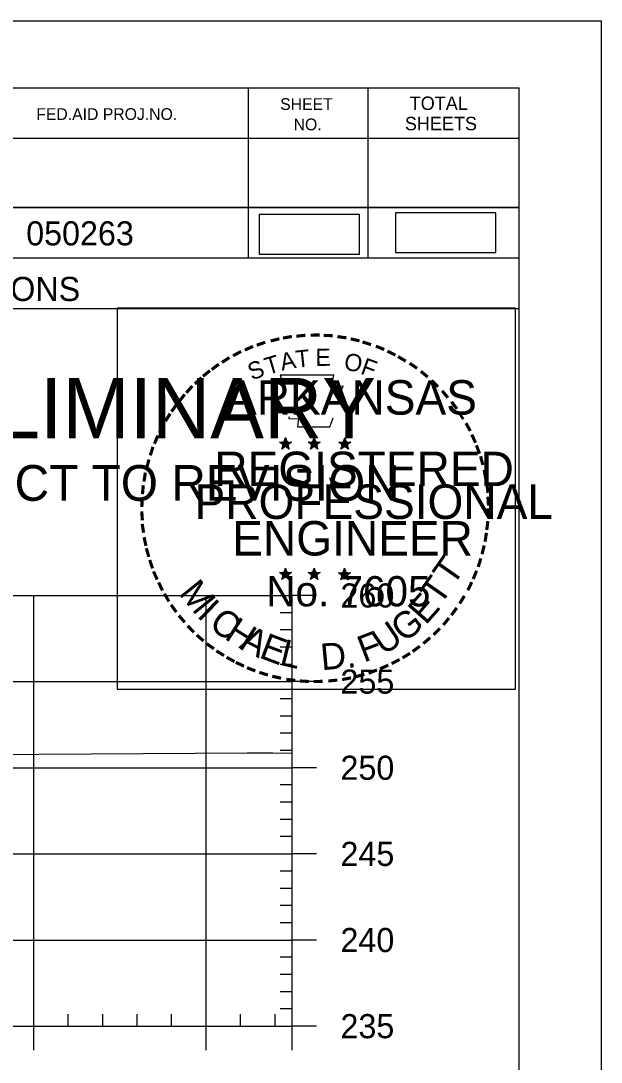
# Model space of a CAD drawing. Extents: x 1365647 to 1367999, y 387113 to 400173.
# Drawn here: x 1366023.3 to 1366057, y 390085.7 to 390146.1 of the extents above; entities that cross this region are included whole.
import ezdxf

# ---------------------------------------------------------------- set-up
doc = ezdxf.new("R2010")
doc.units = 0
for name, color, linetype in [('R_Axis', 7, 'Continuous'), ('R_Axis Annot', 7, 'Continuous'), ('R_Border', 7, 'Continuous'), ('R_Border PE', 7, 'Continuous'), ('R_Border Prem', 7, 'Continuous'), ('R_Detour', 7, 'Continuous'), ('R_Exist Surface', 7, 'Continuous'), ('R_Grid', 7, 'Continuous'), ('R_No Plot', 7, 'Continuous')]:
    doc.layers.add(name, color=color, linetype=linetype)

msp = doc.modelspace()

# ---------------------------------------------------------------- linework, layer by layer
at = {"layer": 'R_Axis'}
for p, q in [((1366039.095, 390087.773), (1366039.095, 390112.773)), ((1366040.495, 390112.773), (1366039.095, 390112.773)), ((1366039.095, 390111.773), (1366038.395, 390111.773)), ((1366039.095, 390110.773), (1366038.395, 390110.773)), ((1366039.095, 390109.773), (1366038.395, 390109.773)), ((1366039.095, 390108.773), (1366038.395, 390108.773)), ((1366040.495, 390107.773), (1366039.095, 390107.773)), ((1366039.095, 390106.773), (1366038.395, 390106.773)), ((1366039.095, 390105.773), (1366038.395, 390105.773)), ((1366039.095, 390104.773), (1366038.395, 390104.773)), ((1366039.095, 390103.773), (1366038.395, 390103.773)), ((1366040.495, 390102.773), (1366039.095, 390102.773)), ((1366039.095, 390101.773), (1366038.395, 390101.773)), ((1366039.095, 390100.773), (1366038.395, 390100.773)), ((1366039.095, 390099.773), (1366038.395, 390099.773)), ((1366039.095, 390098.773), (1366038.395, 390098.773)), ((1366040.495, 390097.773), (1366039.095, 390097.773)), ((1366039.095, 390096.773), (1366038.395, 390096.773)), ((1366039.095, 390095.773), (1366038.395, 390095.773)), ((1366039.095, 390094.773), (1366038.395, 390094.773)), ((1366039.095, 390093.773), (1366038.395, 390093.773)), ((1366040.495, 390092.773), (1366039.095, 390092.773)), ((1366039.095, 390091.773), (1366038.395, 390091.773)), ((1366039.095, 390090.773), (1366038.395, 390090.773)), ((1366039.095, 390089.773), (1366038.395, 390089.773)), ((1366026.095, 390087.773), (1366026.095, 390088.473)), ((1366028.095, 390087.773), (1366028.095, 390088.473)), ((1366030.095, 390087.773), (1366030.095, 390088.473)), ((1366032.095, 390087.773), (1366032.095, 390088.473)), ((1366036.095, 390087.773), (1366036.095, 390088.473)), ((1366038.095, 390087.773), (1366038.095, 390088.473)), ((1366039.095, 390088.773), (1366038.395, 390088.773)), ((1365749.095, 390087.773), (1366039.095, 390087.773)), ((1366024.095, 390086.373), (1366024.095, 390087.773)), ((1366034.095, 390086.373), (1366034.095, 390087.773)), ((1366039.095, 390086.373), (1366039.095, 390087.773)), ((1366040.495, 390087.773), (1366039.095, 390087.773))]:
    msp.add_line(p, q, dxfattribs=at)
at = {"layer": 'R_Border'}
for p, q in [((1365736.095, 390142.233), (1366052.275, 390142.233)), ((1366036.535, 390142.233), (1366036.535, 390132.353)), ((1366043.475, 390142.233), (1366043.475, 390132.353)), ((1366052.275, 389936.773), (1366052.275, 390142.233)), ((1366052.275, 390139.293), (1366009.175, 390139.293)), ((1366052.275, 390139.313), (1366052.275, 390139.313)), ((1366052.275, 390135.293), (1366009.175, 390135.293)), ((1366012.135, 390135.293), (1366052.275, 390135.293)), ((1366052.275, 390132.353), (1365970.015, 390132.353)), ((1366009.175, 390129.433), (1366052.275, 390129.433))]:
    msp.add_line(p, q, dxfattribs=at)
at = {"layer": 'R_Border PE'}
for p, q in [((1366038.356, 390121.679), (1366038.705, 390121.568)), ((1366038.356, 390121.679), (1366038.609, 390121.634)), ((1366038.356, 390121.679), (1366038.593, 390121.557)), ((1366038.489, 390121.271), (1366038.705, 390121.568)), ((1366038.705, 390121.933), (1366038.664, 390121.681)), ((1366038.705, 390121.568), (1366038.705, 390121.933)), ((1366038.705, 390121.933), (1366038.754, 390121.683)), ((1366039.052, 390121.679), (1366038.705, 390121.568)), ((1366038.918, 390121.271), (1366038.705, 390121.568)), ((1366039.052, 390121.679), (1366038.766, 390121.63)), ((1366038.918, 390121.271), (1366038.781, 390121.562)), ((1366039.052, 390121.679), (1366038.848, 390121.577)), ((1366040.026, 390121.679), (1366040.375, 390121.568)), ((1366040.026, 390121.679), (1366040.279, 390121.634)), ((1366040.026, 390121.679), (1366040.263, 390121.557)), ((1366040.159, 390121.271), (1366040.375, 390121.568)), ((1366040.375, 390121.933), (1366040.334, 390121.681)), ((1366040.375, 390121.568), (1366040.375, 390121.933)), ((1366040.375, 390121.933), (1366040.424, 390121.683)), ((1366040.722, 390121.679), (1366040.375, 390121.568)), ((1366040.588, 390121.271), (1366040.375, 390121.568)), ((1366040.722, 390121.679), (1366040.436, 390121.63)), ((1366040.588, 390121.271), (1366040.451, 390121.562)), ((1366040.722, 390121.679), (1366040.518, 390121.577)), ((1366041.79, 390121.667), (1366042.139, 390121.556)), ((1366041.79, 390121.667), (1366042.043, 390121.622)), ((1366041.79, 390121.667), (1366042.027, 390121.545)), ((1366041.923, 390121.259), (1366042.139, 390121.556)), ((1366042.139, 390121.921), (1366042.098, 390121.669)), ((1366042.139, 390121.556), (1366042.139, 390121.921)), ((1366042.139, 390121.921), (1366042.188, 390121.671)), ((1366042.486, 390121.667), (1366042.139, 390121.556)), ((1366042.352, 390121.259), (1366042.139, 390121.556)), ((1366042.486, 390121.667), (1366042.2, 390121.618)), ((1366042.352, 390121.259), (1366042.215, 390121.55)), ((1366042.486, 390121.667), (1366042.282, 390121.565)), ((1366038.489, 390121.271), (1366038.615, 390121.515)), ((1366038.489, 390121.271), (1366038.703, 390121.488)), ((1366038.918, 390121.271), (1366038.703, 390121.485)), ((1366040.159, 390121.271), (1366040.285, 390121.515)), ((1366040.159, 390121.271), (1366040.373, 390121.488)), ((1366040.588, 390121.271), (1366040.373, 390121.485)), ((1366041.923, 390121.259), (1366042.049, 390121.503)), ((1366041.923, 390121.259), (1366042.137, 390121.476)), ((1366042.352, 390121.259), (1366042.137, 390121.473)), ((1366038.701, 390114.36), (1366038.66, 390114.108)), ((1366038.701, 390113.995), (1366038.701, 390114.36)), ((1366038.701, 390114.36), (1366038.75, 390114.11)), ((1366040.37, 390114.36), (1366040.329, 390114.108)), ((1366040.37, 390113.995), (1366040.37, 390114.36)), ((1366040.37, 390114.36), (1366040.419, 390114.11)), ((1366042.137, 390114.35), (1366042.096, 390114.098)), ((1366042.137, 390113.985), (1366042.137, 390114.35)), ((1366042.137, 390114.35), (1366042.186, 390114.1)), ((1366038.352, 390114.106), (1366038.701, 390113.995)), ((1366038.352, 390114.106), (1366038.605, 390114.061)), ((1366038.352, 390114.106), (1366038.589, 390113.984)), ((1366038.485, 390113.698), (1366038.701, 390113.995)), ((1366038.485, 390113.698), (1366038.611, 390113.942)), ((1366038.485, 390113.698), (1366038.699, 390113.915)), ((1366038.914, 390113.698), (1366038.699, 390113.912)), ((1366039.048, 390114.106), (1366038.701, 390113.995)), ((1366038.914, 390113.698), (1366038.701, 390113.995)), ((1366039.048, 390114.106), (1366038.762, 390114.057)), ((1366038.914, 390113.698), (1366038.777, 390113.989)), ((1366039.048, 390114.106), (1366038.844, 390114.004)), ((1366040.021, 390114.106), (1366040.37, 390113.995)), ((1366040.021, 390114.106), (1366040.274, 390114.061)), ((1366040.021, 390114.106), (1366040.258, 390113.984)), ((1366040.154, 390113.698), (1366040.37, 390113.995)), ((1366040.154, 390113.698), (1366040.28, 390113.942)), ((1366040.154, 390113.698), (1366040.368, 390113.915)), ((1366040.583, 390113.698), (1366040.368, 390113.912)), ((1366040.717, 390114.106), (1366040.37, 390113.995)), ((1366040.583, 390113.698), (1366040.37, 390113.995)), ((1366040.717, 390114.106), (1366040.431, 390114.057)), ((1366040.583, 390113.698), (1366040.446, 390113.989)), ((1366040.717, 390114.106), (1366040.513, 390114.004)), ((1366041.788, 390114.096), (1366042.137, 390113.985)), ((1366041.788, 390114.096), (1366042.041, 390114.051)), ((1366041.788, 390114.096), (1366042.025, 390113.974)), ((1366041.921, 390113.688), (1366042.137, 390113.985)), ((1366041.921, 390113.688), (1366042.047, 390113.932)), ((1366041.921, 390113.688), (1366042.135, 390113.905)), ((1366042.35, 390113.688), (1366042.135, 390113.902)), ((1366042.484, 390114.096), (1366042.137, 390113.985)), ((1366042.35, 390113.688), (1366042.137, 390113.985)), ((1366042.484, 390114.096), (1366042.198, 390114.047)), ((1366042.35, 390113.688), (1366042.213, 390113.979)), ((1366042.484, 390114.096), (1366042.28, 390113.994))]:
    msp.add_line(p, q, dxfattribs=at)
for points in [[(1366038.397, 390125.557), (1366038.666, 390124.73)], [(1366041.908, 390124.635), (1366042.05, 390124.919), (1366041.365, 390124.895), (1366041.513, 390125.557), (1366038.397, 390125.557)], [(1366038.889, 390123.134), (1366038.889, 390123.047), (1366039.452, 390123.028), (1366039.398, 390122.555), (1366041.268, 390122.555), (1366041.469, 390123.091)], [(1366038.705, 390121.933), (1366038.918, 390121.271), (1366038.356, 390121.679), (1366039.052, 390121.679), (1366038.489, 390121.271), (1366038.705, 390121.933)], [(1366040.375, 390121.933), (1366040.588, 390121.271), (1366040.026, 390121.679), (1366040.722, 390121.679), (1366040.159, 390121.271), (1366040.375, 390121.933)], [(1366042.139, 390121.921), (1366042.352, 390121.259), (1366041.79, 390121.667), (1366042.486, 390121.667), (1366041.923, 390121.259), (1366042.139, 390121.921)], [(1366038.701, 390114.36), (1366038.914, 390113.698), (1366038.352, 390114.106), (1366039.048, 390114.106), (1366038.485, 390113.698), (1366038.701, 390114.36)], [(1366040.37, 390114.36), (1366040.583, 390113.698), (1366040.021, 390114.106), (1366040.717, 390114.106), (1366040.154, 390113.698), (1366040.37, 390114.36)], [(1366042.137, 390114.35), (1366042.35, 390113.688), (1366041.788, 390114.096), (1366042.484, 390114.096), (1366041.921, 390113.688), (1366042.137, 390114.35)]]:
    msp.add_lwpolyline(points, dxfattribs=at)
for centre, radius in [((1366038.704, 390121.568), 0.172), ((1366038.704, 390121.568), 0.145), ((1366038.704, 390121.568), 0.116), ((1366038.704, 390121.568), 0.0991), ((1366038.704, 390121.568), 0.0747), ((1366038.704, 390121.568), 0.0495), ((1366038.704, 390121.568), 0.0296), ((1366040.374, 390121.568), 0.172), ((1366040.374, 390121.568), 0.145), ((1366040.374, 390121.568), 0.116), ((1366040.374, 390121.568), 0.0991), ((1366040.374, 390121.568), 0.0747), ((1366040.374, 390121.568), 0.0495), ((1366040.374, 390121.568), 0.0296), ((1366042.138, 390121.556), 0.172), ((1366042.138, 390121.556), 0.145), ((1366042.138, 390121.556), 0.116), ((1366042.138, 390121.556), 0.0991), ((1366042.138, 390121.556), 0.0747), ((1366042.138, 390121.556), 0.0495), ((1366042.138, 390121.556), 0.0296), ((1366038.7, 390113.995), 0.172), ((1366038.7, 390113.995), 0.145), ((1366038.7, 390113.995), 0.116), ((1366038.7, 390113.995), 0.0991), ((1366038.7, 390113.995), 0.0747), ((1366038.7, 390113.995), 0.0495), ((1366038.7, 390113.995), 0.0296), ((1366040.369, 390113.995), 0.172), ((1366040.369, 390113.995), 0.145), ((1366040.369, 390113.995), 0.116), ((1366040.369, 390113.995), 0.0991), ((1366040.369, 390113.995), 0.0747), ((1366040.369, 390113.995), 0.0495), ((1366040.369, 390113.995), 0.0296), ((1366042.136, 390113.985), 0.172), ((1366042.136, 390113.985), 0.145), ((1366042.136, 390113.985), 0.116), ((1366042.136, 390113.985), 0.0991), ((1366042.136, 390113.985), 0.0747), ((1366042.136, 390113.985), 0.0495), ((1366042.136, 390113.985), 0.0296)]:
    msp.add_circle(centre, radius, dxfattribs=at)
at = {"layer": 'R_Detour'}
for points in [[(1366037.165, 390132.582), (1366042.998, 390132.582), (1366042.998, 390134.893), (1366037.165, 390134.893)], [(1366045.079, 390132.68), (1366050.912, 390132.68), (1366050.912, 390134.99), (1366045.079, 390134.99)]]:
    msp.add_lwpolyline(points, close=True, dxfattribs=at)
at = {"layer": 'R_Exist Surface'}
msp.add_lwpolyline([(1365937.539, 390102.068), (1365944.659, 390102.146), (1365944.816, 390102.147), (1365944.836, 390102.146), (1365946.254, 390102.03), (1365948.701, 390102.235), (1365949.016, 390102.27), (1365949.962, 390102.422), (1365951.584, 390102.672), (1365952.429, 390102.928), (1365953.885, 390103.143), (1365955.803, 390103.19), (1365955.966, 390103.226), (1365956.711, 390103.192), (1365964.55, 390103.059), (1365987.665, 390103.451), (1365988.543, 390103.467), (1365990.142, 390103.471), (1366015.303, 390103.503), (1366036.474, 390103.634), (1366037.644, 390103.641), (1366037.968, 390103.637), (1366039.095, 390103.622)], dxfattribs=at)
at = {"layer": 'R_Grid'}
for p, q in [((1365749.095, 390112.773), (1366039.095, 390112.773)), ((1366024.095, 390087.773), (1366024.095, 390112.773)), ((1366034.095, 390087.773), (1366034.095, 390112.773)), ((1366039.095, 390087.773), (1366039.095, 390112.773)), ((1365749.095, 390107.773), (1366039.095, 390107.773)), ((1365749.095, 390102.773), (1366039.095, 390102.773)), ((1365749.095, 390097.773), (1366039.095, 390097.773)), ((1365749.095, 390092.773), (1366039.095, 390092.773)), ((1365749.095, 390087.773), (1366039.095, 390087.773))]:
    msp.add_line(p, q, dxfattribs=at)
at = {"layer": 'R_No Plot'}
msp.add_line((1365723.694, 390146.127), (1366057.027, 390146.127), dxfattribs=at)
for points in [[(1365723.687, 390146.127), (1366057.027, 390146.127), (1366057.027, 389932.79), (1365723.687, 389932.79)], [(1366028.946, 390129.465), (1366052.044, 390129.465), (1366052.044, 390107.315), (1366028.946, 390107.315)]]:
    msp.add_lwpolyline(points, close=True, dxfattribs=at)

# ---------------------------------------------------------------- texts
at = {"layer": 'R_Axis Annot'}
for s, p in [('260', (1366041.895, 390112.073)), ('255', (1366041.895, 390107.073)), ('250', (1366041.895, 390102.073)), ('245', (1366041.895, 390097.073)), ('240', (1366041.895, 390092.073)), ('235', (1366041.895, 390087.073))]:
    msp.add_text(s, height=1.4, dxfattribs=at).set_placement(p)
at = {"layer": 'R_Border'}
for s, height, p in [('SHEET', 0.684, (1366038.395, 390140.953)), ('TOTAL', 0.7819, (1366045.915, 390140.953)), ('FED.AID PROJ.NO.', 0.684, (1366024.235, 390140.373)), ('NO.', 0.684, (1366039.175, 390139.773)), ('SHEETS', 0.7819, (1366045.635, 390139.773)), ('050263', 1.4, (1366023.651, 390133.092)), ('CROSS SECTIONS', 1.4, (1366010.038, 390129.863))]:
    msp.add_text(s, height=height, rotation=360, dxfattribs=at).set_placement(p)
at = {"layer": 'R_Border PE'}
for s, height, rotation, p in [('-', 1.6, 13.63015, (1366037.895, 390126.925)), ('-', 1.6, 10.21935, (1366038.573, 390127.087)), ('-', 1.6, 5.89682, (1366039.302, 390127.197)), ('-', 1.6, 0.18623, (1366040.074, 390127.269)), ('-', 1.6, 357.74304, (1366040.797, 390127.256)), ('-', 1.6, 352.16172, (1366041.541, 390127.2)), ('-', 1.6, 347.20489, (1366042.26, 390127.086)), ('-', 1.6, 28.79182, (1366035.878, 390126.098)), ('-', 1.6, 24.30721, (1366036.511, 390126.415)), ('-', 1.6, 19.17608, (1366037.145, 390126.684)), ('T', 1, 6.02276, (1366039.341, 390125.983)), ('E', 1, 0.83234, (1366040.446, 390126.093)), ('-', 1.6, 342.3362, (1366042.895, 390126.931)), ('-', 1.6, 337.85509, (1366043.63, 390126.708)), ('-', 1.6, 334.12109, (1366044.261, 390126.437)), ('-', 1.6, 34.06357, (1366035.281, 390125.728)), ('S', 1, 21.59401, (1366036.752, 390125.235)), ('T', 1, 16.4036, (1366037.666, 390125.566)), ('A', 1, 11.21318, (1366038.492, 390125.817)), ('O', 1, 350.4515, (1366042.05, 390125.883)), ('F', 1, 340.07066, (1366043.004, 390125.655)), ('-', 1.6, 329.64089, (1366044.84, 390126.154)), ('-', 1.6, 38.95066, (1366034.227, 390124.955)), ('-', 1.6, 36.23174, (1366034.703, 390125.333)), ('-', 1.6, 325.86266, (1366045.483, 390125.793)), ('-', 1.6, 320.52971, (1366046.093, 390125.367)), ('-', 1.6, 42.96224, (1366033.794, 390124.538)), ('ARKANSAS', 2, 360, (1366035.25, 390123.269)), ('-', 1.6, 315.57859, (1366046.692, 390124.879)), ('-', 1.6, 48.42305, (1366033.346, 390124.06)), ('-', 1.6, 309.87973, (1366047.261, 390124.329)), ('-', 1.6, 50.61417, (1366032.943, 390123.574)), ('-', 1.6, 306.65218, (1366047.786, 390123.727)), ('-', 1.6, 58.07063, (1366032.205, 390122.48)), ('-', 1.6, 54.23247, (1366032.53, 390123.007)), ('-', 1.4, 303.67529, (1366048.272, 390123.159)), ('-', 1.6, 299.66835, (1366048.591, 390122.552)), ('-', 1.6, 62.87135, (1366031.892, 390121.866)), ('-', 1.6, 294.66279, (1366048.915, 390121.94)), ('-', 1.6, 67.77427, (1366031.633, 390121.255)), ('DWB', 0.01, 360, (1366038.691, 390121.563)), ('DWB', 0.01, 360, (1366040.361, 390121.563)), ('DWB', 0.01, 360, (1366042.125, 390121.551)), ('-', 1.6, 72.39447, (1366031.414, 390120.625)), ('REGISTERED', 2, 360, (1366034.572, 390119.12)), ('-', 1.6, 290.57283, (1366049.172, 390121.363)), ('-', 1.6, 75.46096, (1366031.217, 390119.911)), ('-', 1.6, 285.12326, (1366049.406, 390120.783)), ('-', 1.6, 81.20126, (1366031.085, 390119.198)), ('-', 1.6, 280.54934, (1366049.606, 390120.041)), ('-', 1.6, 85.18634, (1366031.009, 390118.507)), ('PROFESSIONAL', 2, 360, (1366033.424, 390117.216)), ('-', 1.6, 276.59616, (1366049.768, 390119.273)), ('-', 1.6, 89.06224, (1366030.984, 390117.806)), ('-', 1.6, 274.33011, (1366049.828, 390118.551)), ('-', 1.6, 94.19588, (1366031.019, 390117.081)), ('-', 1.6, 269.94067, (1366049.862, 390117.919)), ('-', 1.6, 98.94793, (1366031.091, 390116.414)), ('ENGINEER', 2, 360, (1366035.611, 390115.091)), ('-', 1.6, 263.5172, (1366049.843, 390117.253)), ('-', 1.6, 101.71495, (1366031.226, 390115.681)), ('-', 1.6, 260.99529, (1366049.772, 390116.599)), ('-', 1.6, 105.45785, (1366031.388, 390115.086)), ('-', 1.6, 255.7626, (1366049.662, 390115.921)), ('T', 1.54, 55.05496, (1366048.42, 390113.26)), ('-', 1.6, 252.86809, (1366049.481, 390115.201)), ('-', 1.6, 109.08742, (1366031.603, 390114.455)), ('-', 1.6, 114.06432, (1366031.857, 390113.859)), ('M', 1.54, 308.91747, (1366032.472, 390112.886)), ('No. 7605', 1.757, 360, (1366037.585, 390112.14)), ('DWB', 0.01, 360, (1366038.686, 390113.991)), ('DWB', 0.01, 360, (1366040.355, 390113.989)), ('DWB', 0.01, 360, (1366042.122, 390113.98)), ('T', 1.54, 55.05496, (1366047.689, 390112.14)), ('-', 1.6, 247.88866, (1366049.258, 390114.528)), ('-', 1.6, 115.72885, (1366032.162, 390113.241)), ('-', 1.6, 244.61971, (1366048.996, 390113.899)), ('-', 1.6, 120.44712, (1366032.519, 390112.655)), ('I', 1.54, 316.46364, (1366033.514, 390111.566)), ('E', 1.54, 48.73133, (1366046.843, 390111.013)), ('-', 1.6, 239.07125, (1366048.602, 390113.147)), ('-', 1.6, 125.89344, (1366032.922, 390112.094)), ('C', 1.54, 324.01974, (1366034.187, 390110.943)), ('G', 1.54, 38.21734, (1366045.59, 390109.993)), ('-', 1.6, 233.84524, (1366048.2, 390112.494)), ('-', 1.6, 130.71812, (1366033.384, 390111.542)), ('H', 1.54, 327.53419, (1366035.097, 390110.288)), ('U', 1.54, 34.40523, (1366044.391, 390109.26)), ('-', 1.6, 231.25377, (1366047.77, 390111.928)), ('-', 1.6, 134.22381, (1366033.901, 390110.997)), ('A', 1.54, 332.55127, (1366035.951, 390109.751)), ('F', 1.54, 20.82016, (1366043.254, 390108.866)), ('-', 1.6, 225.76533, (1366047.291, 390111.364)), ('-', 1.6, 138.93382, (1366034.426, 390110.533)), ('E', 1.54, 339.20679, (1366037.109, 390109.189)), ('L', 1.54, 346.2929, (1366038.301, 390108.765)), ('-', 1.6, 221.08509, (1366046.769, 390110.855)), ('-', 1.6, 144.64634, (1366034.982, 390110.127)), ('-', 1.6, 148.08978, (1366035.543, 390109.756)), ('D.', 1.54, 5.26016, (1366040.804, 390108.428)), ('-', 1.6, 212.24909, (1366045.686, 390109.996)), ('-', 1.6, 215.73633, (1366046.22, 390110.383)), ('-', 1.6, 151.57039, (1366036.122, 390109.431)), ('-', 1.6, 154.60019, (1366036.644, 390109.184)), ('-', 1.6, 207.35684, (1366045.128, 390109.65)), ('-', 1.6, 158.56121, (1366037.268, 390108.93)), ('-', 1.6, 162.79826, (1366037.955, 390108.717)), ('-', 1.6, 195.47429, (1366043.208, 390108.816)), ('-', 1.6, 200.71842, (1366043.885, 390109.058)), ('-', 1.6, 204.25161, (1366044.504, 390109.331)), ('-', 1.6, 167.55551, (1366038.67, 390108.553)), ('-', 1.6, 173.11546, (1366039.442, 390108.443)), ('-', 1.6, 176.51827, (1366040.19, 390108.39)), ('-', 1.6, 181.59176, (1366040.934, 390108.409)), ('-', 1.6, 185.81666, (1366041.743, 390108.485)), ('-', 1.6, 191.28576, (1366042.479, 390108.617))]:
    msp.add_text(s, height=height, rotation=rotation, dxfattribs=at).set_placement(p)
at = {"layer": 'R_Border Prem'}
for s, height, p in [('PRELIMINARY', 3.5, (1366012.226, 390121.896)), ('SUBJECT TO REVISION', 2.07511, (1366014.035, 390118.267))]:
    msp.add_text(s, height=height, rotation=360, dxfattribs=at).set_placement(p)

doc.saveas('drawing.dxf')
